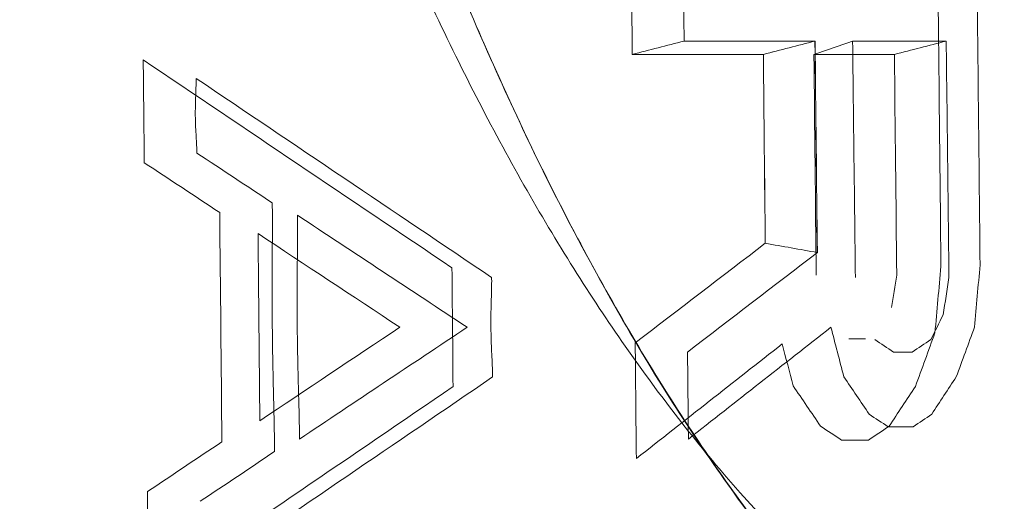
# Model space of a CAD drawing. Header units: millimetres. Extents: x -10 to 594, y 0 to 420.
# Tile 403 of 656: x 203.8049 to 203.9305, y 281.7068 to 281.7683. Entities that reach past the tile are written whole.
import ezdxf

# ---------------------------------------------------------------- set-up
doc = ezdxf.new("R2010")
doc.units = ezdxf.units.MM
doc.layers.add('1', color=7, linetype='Continuous', true_color=0xffffff)

msp = doc.modelspace()

# ---------------------------------------------------------------- linework, layer by layer
at = {"layer": '1', "color": 155, "linetype": 'Continuous', "lineweight": 18}
for points, knots in [([(203.87674, 278.47357), (203.79781, 278.47341), (203.64099, 278.50646), (203.34149, 278.70034), (203.01215, 279.17146), (202.74375, 280.01789), (202.64785, 281.01625), (202.74375, 282.01461), (203.01215, 282.86104), (203.34149, 283.33215), (203.64099, 283.52603), (203.79781, 283.55909), (203.87674, 283.55892)], [0, 0, 0, 0, 0.0625, 0.125, 0.25, 0.375, 0.5, 0.625, 0.75, 0.875, 0.9375, 1, 1, 1, 1]), ([(203.87674, 283.55892), (203.79781, 283.55909), (203.64099, 283.52603), (203.34149, 283.33215), (203.01215, 282.86104), (202.74375, 282.01461), (202.64785, 281.01625), (202.74375, 280.01789), (203.01215, 279.17146), (203.34149, 278.70034), (203.64099, 278.50646), (203.79781, 278.47341), (203.87674, 278.47357)], [0, 0, 0, 0, 0.0625, 0.125, 0.25, 0.375, 0.5, 0.625, 0.75, 0.875, 0.9375, 1, 1, 1, 1]), ([(203.89065, 278.4889), (203.81225, 278.48873), (203.6565, 278.52159), (203.35905, 278.7143), (203.032, 279.18258), (202.76552, 280.0239), (202.67033, 281.01625), (202.76552, 282.00859), (203.032, 282.84992), (203.35905, 283.31819), (203.6565, 283.51091), (203.81225, 283.54376), (203.89065, 283.54359)], [0, 0, 0, 0, 0.0625, 0.125, 0.25, 0.375, 0.5, 0.625, 0.75, 0.875, 0.9375, 1, 1, 1, 1]), ([(203.89065, 283.54359), (203.81225, 283.54376), (203.6565, 283.51091), (203.35905, 283.31819), (203.032, 282.84992), (202.76552, 282.00859), (202.67033, 281.01625), (202.76552, 280.0239), (203.032, 279.18258), (203.35905, 278.7143), (203.6565, 278.52159), (203.81225, 278.48873), (203.89065, 278.4889)], [0, 0, 0, 0, 0.0625, 0.125, 0.25, 0.375, 0.5, 0.625, 0.75, 0.875, 0.9375, 1, 1, 1, 1]), ([(203.9277, 283.34978), (203.85515, 283.34994), (203.71099, 283.3196), (203.43567, 283.14166), (203.13328, 282.7093), (202.88785, 281.93249), (202.80052, 281.01625), (202.88785, 280.1), (203.13328, 279.32319), (203.43567, 278.89083), (203.71099, 278.71289), (203.85515, 278.68255), (203.9277, 278.68271)], [0, 0, 0, 0, 0.0625, 0.125, 0.25, 0.375, 0.5, 0.625, 0.75, 0.875, 0.9375, 1, 1, 1, 1]), ([(203.9277, 278.68271), (203.85515, 278.68255), (203.71099, 278.71289), (203.43567, 278.89083), (203.13328, 279.32319), (202.88785, 280.1), (202.80052, 281.01625), (202.88785, 281.93249), (203.13328, 282.7093), (203.43567, 283.14166), (203.71099, 283.3196), (203.85515, 283.34994), (203.9277, 283.34978)], [0, 0, 0, 0, 0.0625, 0.125, 0.25, 0.375, 0.5, 0.625, 0.75, 0.875, 0.9375, 1, 1, 1, 1]), ([(204.40352, 278.79375), (204.33394, 278.7936), (204.19588, 278.82249), (203.93276, 278.99196), (203.64432, 279.40375), (203.41025, 280.1436), (203.32698, 281.01625), (203.41025, 281.88889), (203.64432, 282.62874), (203.93276, 283.04053), (204.19588, 283.21), (204.33394, 283.23889), (204.40352, 283.23875)], [0, 0, 0, 0, 0.0625, 0.125, 0.25, 0.375, 0.5, 0.625, 0.75, 0.875, 0.9375, 1, 1, 1, 1]), ([(204.40352, 283.23875), (204.40271, 283.23875), (204.40107, 283.23875), (204.39862, 283.23873), (204.39617, 283.23871), (204.39372, 283.23867), (204.39127, 283.23862), (204.38882, 283.23856), (204.38637, 283.23849), (204.38392, 283.23841), (204.38148, 283.23831), (204.37903, 283.2382), (204.37658, 283.23808), (204.37414, 283.23795), (204.37169, 283.23781), (204.36925, 283.23765), (204.36681, 283.23748), (204.36437, 283.2373), (204.36193, 283.23711), (204.35949, 283.23691), (204.35705, 283.23669), (204.35461, 283.23646), (204.35217, 283.23622), (204.34973, 283.23597), (204.34729, 283.23571), (204.34486, 283.23543), (204.34242, 283.23515), (204.33999, 283.23485), (204.33755, 283.23453), (204.33512, 283.23421), (204.33269, 283.23388), (204.33026, 283.23353), (204.32782, 283.23317), (204.32539, 283.2328), (204.32296, 283.23242), (204.32053, 283.23202), (204.31811, 283.23161), (204.31568, 283.2312), (204.31325, 283.23076), (204.31082, 283.23032), (204.3084, 283.22987), (204.30597, 283.2294), (204.30355, 283.22892), (204.30113, 283.22843), (204.2987, 283.22793), (204.29628, 283.22741), (204.29386, 283.22689), (204.29144, 283.22635), (204.28902, 283.2258), (204.2866, 283.22524), (204.28418, 283.22466), (204.28176, 283.22408), (204.27934, 283.22348), (204.27692, 283.22287), (204.27451, 283.22225), (204.27209, 283.22161), (204.26968, 283.22097), (204.26726, 283.22031), (204.26485, 283.21964), (204.26243, 283.21896), (204.26002, 283.21827), (204.25761, 283.21756), (204.2552, 283.21684), (204.25279, 283.21611), (204.25038, 283.21537), (204.24797, 283.21462), (204.24556, 283.21385), (204.24315, 283.21308), (204.24074, 283.21229), (204.23834, 283.21149), (204.23593, 283.21067), (204.23352, 283.20985), (204.23112, 283.20901), (204.22871, 283.20816), (204.22631, 283.2073), (204.22391, 283.20643), (204.2215, 283.20555), (204.2191, 283.20465), (204.2167, 283.20374), (204.2143, 283.20282), (204.2119, 283.20189), (204.2095, 283.20094), (204.2071, 283.19999), (204.2047, 283.19902), (204.2023, 283.19804), (204.1999, 283.19705), (204.18479, 283.19072), (204.15713, 283.17787), (204.1173, 283.15582), (204.07802, 283.13051), (204.03929, 283.10193), (203.99797, 283.06746), (203.95432, 283.02621), (203.90866, 282.97716), (203.86414, 282.9233), (203.82084, 282.86476), (203.77892, 282.80184), (203.73854, 282.73473), (203.69979, 282.66355), (203.6627, 282.5884), (203.62734, 282.50947), (203.59381, 282.42691), (203.56215, 282.34083), (203.52913, 282.2415), (203.49572, 282.1281), (203.46318, 281.99979), (203.43707, 281.87842), (203.41636, 281.76547), (203.40009, 281.66198), (203.38623, 281.55674), (203.37481, 281.44998), (203.36586, 281.34218), (203.35944, 281.23381), (203.35559, 281.12513), (203.35431, 281.01625), (203.35559, 280.90737), (203.35944, 280.79869), (203.36586, 280.69032), (203.37481, 280.58252), (203.38623, 280.47576), (203.40009, 280.37052), (203.41635, 280.26703), (203.435, 280.16536), (203.45597, 280.06574), (203.47923, 279.96839), (203.50473, 279.87344), (203.53242, 279.78108), (203.56215, 279.69166), (203.5938, 279.60559), (203.62734, 279.52303), (203.66269, 279.44409), (203.69978, 279.36894), (203.73854, 279.29777), (203.77891, 279.23066), (203.82084, 279.16773), (203.86414, 279.1092), (203.90865, 279.05534), (203.95432, 279.00629), (204.00109, 278.96208), (204.04887, 278.92281), (204.09755, 278.8886), (204.14711, 278.8595), (204.18209, 278.84287), (204.20193, 278.8346), (204.20637, 278.83279), (204.2108, 278.83103), (204.21523, 278.8293), (204.21967, 278.82762), (204.22411, 278.82598), (204.22855, 278.82438), (204.233, 278.82282), (204.23744, 278.8213), (204.24189, 278.81982), (204.24634, 278.81838), (204.25079, 278.81698), (204.25525, 278.81563), (204.2597, 278.81431), (204.26416, 278.81304), (204.26862, 278.8118), (204.27309, 278.81061), (204.27755, 278.80946), (204.28202, 278.80834), (204.28649, 278.80727), (204.29096, 278.80624), (204.29543, 278.80525), (204.29991, 278.8043), (204.30439, 278.8034), (204.30887, 278.80253), (204.31335, 278.8017), (204.31784, 278.80092), (204.32233, 278.80017), (204.32682, 278.79947), (204.33131, 278.79881), (204.33581, 278.79818), (204.3403, 278.7976), (204.3448, 278.79706), (204.34931, 278.79656), (204.35381, 278.7961), (204.35832, 278.79568), (204.36283, 278.7953), (204.36734, 278.79497), (204.37185, 278.79467), (204.37637, 278.79442), (204.38089, 278.7942), (204.38541, 278.79403), (204.38994, 278.79389), (204.39446, 278.7938), (204.39899, 278.79375), (204.40201, 278.79375), (204.40352, 278.79375)], [0, 0, 0, 0, 0.000746, 0.001492, 0.002237, 0.002983, 0.003728, 0.004473, 0.005218, 0.005962, 0.006707, 0.007451, 0.008195, 0.008939, 0.009683, 0.010427, 0.01117, 0.011913, 0.012657, 0.0134, 0.014143, 0.014885, 0.015628, 0.016371, 0.017113, 0.017855, 0.018598, 0.01934, 0.020082, 0.020824, 0.021566, 0.022307, 0.023049, 0.023791, 0.024532, 0.025274, 0.026015, 0.026757, 0.027498, 0.028239, 0.02898, 0.029722, 0.030463, 0.031204, 0.031945, 0.032686, 0.033427, 0.034168, 0.034909, 0.03565, 0.036391, 0.037132, 0.037874, 0.038615, 0.039356, 0.040097, 0.040838, 0.041579, 0.04232, 0.043062, 0.043803, 0.044545, 0.045286, 0.046027, 0.046769, 0.047511, 0.048252, 0.048994, 0.049736, 0.050478, 0.05122, 0.051962, 0.052705, 0.053447, 0.054189, 0.054932, 0.055675, 0.056418, 0.057161, 0.057904, 0.058647, 0.05939, 0.060134, 0.060878, 0.061621, 0.062365, 0.06311, 0.075698, 0.088229, 0.100725, 0.113207, 0.125697, 0.14129, 0.156857, 0.172441, 0.188081, 0.20372, 0.219302, 0.234867, 0.250452, 0.266047, 0.281627, 0.297231, 0.312895, 0.333766, 0.354549, 0.375329, 0.390906, 0.406468, 0.422052, 0.437697, 0.453344, 0.468917, 0.484456, 0.499999, 0.515541, 0.531079, 0.546652, 0.5623, 0.577944, 0.593528, 0.60909, 0.624668, 0.640257, 0.655835, 0.67144, 0.687107, 0.70277, 0.718373, 0.733954, 0.74955, 0.765134, 0.780698, 0.796281, 0.811921, 0.82756, 0.843143, 0.858711, 0.874306, 0.889914, 0.905519, 0.921164, 0.93689, 0.938265, 0.93964, 0.941013, 0.942387, 0.94376, 0.945132, 0.946504, 0.947876, 0.949247, 0.950618, 0.951989, 0.953359, 0.954729, 0.956099, 0.957469, 0.958839, 0.960208, 0.961578, 0.962947, 0.964317, 0.965686, 0.967055, 0.968425, 0.969794, 0.971164, 0.972534, 0.973903, 0.975274, 0.976644, 0.978014, 0.979385, 0.980756, 0.982128, 0.9835, 0.984872, 0.986244, 0.987618, 0.988991, 0.990365, 0.99174, 0.993115, 0.994491, 0.995867, 0.997244, 0.998622, 1, 1, 1, 1]), ([(203.88962, 281.76555), (203.89507, 281.76555), (203.90064, 281.76555), (203.90621, 281.76555), (203.90633, 281.76555)], [0, 0, 0, 0, 0.978672, 1, 1, 1, 1]), ([(203.92306, 281.76555), (203.92105, 281.76555), (203.91707, 281.76555), (203.91309, 281.76555), (203.91111, 281.76555)], [0, 0, 0, 0, 0.502636, 1, 1, 1, 1]), ([(203.88301, 281.76384), (203.88593, 281.76384), (203.89151, 281.76384), (203.89708, 281.76384), (203.89973, 281.76384)], [0, 0, 0, 0, 0.5248, 1, 1, 1, 1]), ([(203.90618, 281.76384), (203.90789, 281.76384), (203.91131, 281.76384), (203.91473, 281.76384), (203.91645, 281.76384)], [0, 0, 0, 0, 0.499637, 1, 1, 1, 1]), ([(203.82738, 281.76078), (203.82738, 281.7607), (203.82738, 281.76051), (203.82737, 281.76019), (203.82736, 281.75982), (203.82735, 281.7594), (203.82734, 281.75892), (203.82731, 281.75836), (203.82729, 281.75776), (203.82728, 281.75715), (203.82727, 281.75657), (203.82727, 281.75582), (203.8273, 281.75484), (203.82735, 281.75379), (203.82741, 281.75289), (203.82744, 281.75224), (203.82746, 281.75171), (203.82747, 281.75139), (203.82747, 281.75126)], [0, 0, 0, 0, 0.026887, 0.059699, 0.098453, 0.14316, 0.193827, 0.250461, 0.318113, 0.382293, 0.44304, 0.5004, 0.618218, 0.750129, 0.832641, 0.901772, 0.957544, 1, 1, 1, 1]), ([(203.83709, 281.74491), (203.83709, 281.74463), (203.8371, 281.744), (203.8371, 281.74296), (203.8371, 281.74173), (203.8371, 281.74031), (203.83709, 281.7387), (203.83708, 281.73685), (203.83708, 281.73486), (203.83707, 281.73282), (203.83708, 281.73089), (203.8371, 281.72839), (203.83714, 281.72513), (203.83722, 281.72162), (203.83729, 281.71861), (203.83734, 281.71642), (203.83737, 281.71465), (203.83739, 281.71361), (203.83739, 281.71316)], [0, 0, 0, 0, 0.026707, 0.059406, 0.098097, 0.142782, 0.193461, 0.250135, 0.317601, 0.381758, 0.44261, 0.500162, 0.617847, 0.750107, 0.832539, 0.901664, 0.957483, 1, 1, 1, 1]), ([(203.84056, 281.71475), (203.84056, 281.715), (203.84056, 281.71557), (203.84054, 281.71651), (203.84052, 281.71761), (203.84049, 281.71888), (203.84045, 281.72033), (203.84041, 281.72199), (203.84036, 281.72379), (203.84032, 281.72562), (203.84029, 281.72736), (203.84027, 281.72961), (203.84025, 281.73253), (203.84027, 281.73556), (203.84029, 281.73801), (203.8403, 281.73969), (203.8403, 281.74112), (203.8403, 281.7423), (203.8403, 281.74301), (203.8403, 281.74332)], [0, 0, 0, 0, 0.026862, 0.059635, 0.098322, 0.142924, 0.193442, 0.249876, 0.317776, 0.382062, 0.442739, 0.499812, 0.618147, 0.749838, 0.817126, 0.875785, 0.925815, 0.967219, 1, 1, 1, 1]), ([(203.8652, 281.72268), (203.86519, 281.7228), (203.86519, 281.72305), (203.86518, 281.72347), (203.86516, 281.72396), (203.86514, 281.72452), (203.86511, 281.72516), (203.86507, 281.7259), (203.86504, 281.72669), (203.86501, 281.72751), (203.86499, 281.72828), (203.86497, 281.72928), (203.86497, 281.73058), (203.86501, 281.73193), (203.86504, 281.73302), (203.86506, 281.73376), (203.86507, 281.7344), (203.86508, 281.73493), (203.86507, 281.73524), (203.86507, 281.73538)], [0, 0, 0, 0, 0.026821, 0.059555, 0.098213, 0.142803, 0.193328, 0.249793, 0.317513, 0.381704, 0.442388, 0.499595, 0.617699, 0.749585, 0.816852, 0.875518, 0.92559, 0.967079, 1, 1, 1, 1])]:
    msp.add_open_spline(points, degree=3, knots=knots, dxfattribs=at)
for points, degree in [([(203.8664, 282.293), (203.89046, 282.346), (203.95333, 282.40338), (204.0214, 282.40339), (204.08428, 282.34603), (204.13242, 282.24003), (204.15847, 282.10152), (204.15848, 281.9516), (204.13243, 281.81306), (204.10836, 281.76004)], 2), ([(204.10836, 281.76004), (204.11232, 281.76876), (204.11985, 281.78706), (204.12987, 281.81682), (204.13851, 281.84859), (204.1457, 281.88207), (204.15137, 281.91695), (204.15545, 281.95288), (204.15792, 281.98953), (204.15875, 282.02652), (204.15792, 282.06352), (204.15545, 282.10016), (204.15137, 282.1361), (204.1457, 282.17097), (204.13851, 282.20446), (204.12987, 282.23623), (204.11985, 282.26599), (204.10856, 282.29343), (204.09609, 282.31831), (204.08259, 282.34038), (204.06816, 282.35942), (204.05296, 282.37526), (204.03713, 282.38774), (204.02081, 282.39674), (204.00418, 282.40217), (203.98738, 282.40399), (203.97058, 282.40217), (203.95395, 282.39674), (203.93764, 282.38774), (203.9218, 282.37526), (203.9066, 282.35942), (203.89218, 282.34038), (203.87867, 282.31831), (203.87036, 282.30173), (203.8664, 282.293)], 3), ([(204.10836, 281.76004), (204.0843, 281.70705), (204.02143, 281.64967), (203.95337, 281.64966), (203.89048, 281.70702), (203.84235, 281.81302), (203.81629, 281.95153), (203.81629, 282.10145), (203.84233, 282.23999), (203.8664, 282.293)], 2), ([(203.8664, 282.293), (203.86244, 282.28428), (203.85491, 282.26599), (203.8449, 282.23623), (203.83625, 282.20446), (203.82906, 282.17097), (203.82339, 282.1361), (203.81931, 282.10016), (203.81684, 282.06352), (203.81601, 282.02652), (203.81684, 281.98953), (203.81931, 281.95288), (203.82339, 281.91695), (203.82906, 281.88207), (203.83625, 281.84859), (203.8449, 281.81682), (203.85491, 281.78706), (203.86621, 281.75962), (203.87867, 281.73474), (203.89218, 281.71267), (203.9066, 281.69363), (203.9218, 281.67779), (203.93764, 281.66531), (203.95395, 281.65631), (203.97058, 281.65088), (203.98738, 281.64906), (204.00418, 281.65088), (204.02081, 281.65631), (204.03713, 281.66531), (204.05296, 281.67779), (204.06816, 281.69363), (204.08259, 281.71267), (204.09609, 281.73474), (204.1044, 281.75132), (204.10836, 281.76004)], 3), ([(204.08557, 281.77351), (204.08181, 281.76523), (204.07392, 281.74949), (204.0611, 281.72854), (204.0474, 281.71045), (204.03297, 281.69542), (204.01793, 281.68357), (204.00245, 281.67502), (203.98665, 281.66986), (203.9707, 281.66814), (203.95476, 281.66986), (203.93896, 281.67502), (203.92347, 281.68357), (203.90844, 281.69542), (203.894, 281.71045), (203.88031, 281.72854), (203.86748, 281.74949), (203.85565, 281.77311), (203.84493, 281.79917), (203.83542, 281.82741), (203.82721, 281.85758), (203.82038, 281.88938), (203.815, 281.92249), (203.81112, 281.95661), (203.80878, 281.9914), (203.808, 282.02652), (203.80878, 282.06165), (203.81112, 282.09644), (203.815, 282.13056), (203.82038, 282.16367), (203.82721, 282.19547), (203.83542, 282.22563), (203.84493, 282.25388), (203.85208, 282.27126), (203.85584, 282.27954)], 3), ([(203.88301, 281.76384), (203.88297, 281.76815), (203.88292, 281.77246), (203.88288, 281.77677)], 3), ([(203.92196, 281.77677), (203.92211, 281.76345), (203.92225, 281.75012), (203.92239, 281.7368)], 3), ([(203.88955, 281.77507), (203.88957, 281.7719), (203.8896, 281.76872), (203.88962, 281.76555)], 3), ([(203.92738, 281.73697), (203.92725, 281.74967), (203.92711, 281.76237), (203.92697, 281.77507)], 3), ([(203.88961, 281.76555), (203.88741, 281.76498), (203.88521, 281.76441), (203.88301, 281.76384)], 3), ([(203.90632, 281.76555), (203.90075, 281.76555), (203.89518, 281.76555), (203.88961, 281.76555)], 3), ([(203.89973, 281.76384), (203.90193, 281.76441), (203.90412, 281.76498), (203.90632, 281.76555)], 3), ([(203.90632, 281.76554), (203.90412, 281.76498), (203.90192, 281.76441), (203.89973, 281.76384)], 3), ([(203.91111, 281.76555), (203.90947, 281.76498), (203.90782, 281.76441), (203.90618, 281.76384)], 3), ([(203.90661, 281.73856), (203.90651, 281.74755), (203.90642, 281.75655), (203.90632, 281.76554)], 3), ([(203.90633, 281.76555), (203.90643, 281.75655), (203.90653, 281.74755), (203.90662, 281.73856)], 3), ([(203.91147, 281.73538), (203.91135, 281.74544), (203.91124, 281.75549), (203.91112, 281.76555)], 3), ([(203.91112, 281.76555), (203.9151, 281.76555), (203.91908, 281.76555), (203.92306, 281.76555)], 3), ([(203.91645, 281.76384), (203.91865, 281.76441), (203.92085, 281.76498), (203.92306, 281.76555)], 3), ([(203.92306, 281.76555), (203.92318, 281.75549), (203.9233, 281.74544), (203.92341, 281.73538)], 3), ([(203.89973, 281.76384), (203.89415, 281.76384), (203.88858, 281.76384), (203.88301, 281.76384)], 3), ([(203.89973, 281.76384), (203.89981, 281.75581), (203.89989, 281.74777), (203.89998, 281.73974)], 3), ([(203.89998, 281.73974), (203.8999, 281.74777), (203.89981, 281.75581), (203.89973, 281.76384)], 3), ([(203.91645, 281.76384), (203.91302, 281.76384), (203.9096, 281.76384), (203.90618, 281.76384)], 3), ([(203.90618, 281.76384), (203.90628, 281.75445), (203.90638, 281.74506), (203.90647, 281.73566)], 3), ([(203.91675, 281.73566), (203.91665, 281.74506), (203.91655, 281.75445), (203.91645, 281.76384)], 3), ([(203.82063, 281.76314), (203.83376, 281.7543), (203.84688, 281.74545), (203.86001, 281.73661)], 3), ([(203.82076, 281.75002), (203.82072, 281.7544), (203.82068, 281.75877), (203.82063, 281.76314)], 3), ([(203.86507, 281.73538), (203.85251, 281.74385), (203.83994, 281.75232), (203.82738, 281.76078)], 3), ([(203.82747, 281.75126), (203.83068, 281.74914), (203.83388, 281.74702), (203.83709, 281.74491)], 3), ([(203.83038, 281.74367), (203.82718, 281.74579), (203.82397, 281.74791), (203.82076, 281.75002)], 3), ([(203.83066, 281.71439), (203.83057, 281.72415), (203.83048, 281.73391), (203.83038, 281.74367)], 3), ([(203.8403, 281.74332), (203.84751, 281.73856), (203.85473, 281.7338), (203.86195, 281.72903)], 3), ([(203.83527, 281.74098), (203.83535, 281.73301), (203.83542, 281.72505), (203.8355, 281.71709)], 3), ([(203.85336, 281.72903), (203.84733, 281.73301), (203.8413, 281.73699), (203.83527, 281.74098)], 3), ([(203.88339, 281.72704), (203.88892, 281.73127), (203.89445, 281.73551), (203.89998, 281.73974)], 3), ([(203.89998, 281.73974), (203.90219, 281.73935), (203.9044, 281.73895), (203.90661, 281.73856)], 3), ([(203.90662, 281.73856), (203.9011, 281.73432), (203.89558, 281.73009), (203.89006, 281.72586)], 3), ([(203.86001, 281.73661), (203.86006, 281.73156), (203.86011, 281.72651), (203.86015, 281.72146)], 3), ([(203.92239, 281.7368), (203.92213, 281.73397), (203.92188, 281.73114), (203.92162, 281.72831)], 3), ([(203.92667, 281.72903), (203.9269, 281.73168), (203.92714, 281.73432), (203.92738, 281.73697)], 3), ([(203.9161, 281.73155), (203.91632, 281.73292), (203.91653, 281.73429), (203.91675, 281.73566)], 3), ([(203.92341, 281.73538), (203.92317, 281.7338), (203.92292, 281.73221), (203.92267, 281.73062)], 3), ([(203.92267, 281.73062), (203.92215, 281.72956), (203.92163, 281.7285), (203.92111, 281.72745)], 3), ([(203.8355, 281.71709), (203.84145, 281.72107), (203.84741, 281.72505), (203.85336, 281.72903)], 3), ([(203.86195, 281.72903), (203.85482, 281.72427), (203.84769, 281.71951), (203.84056, 281.71475)], 3), ([(203.89017, 281.71475), (203.89623, 281.71951), (203.90229, 281.72427), (203.90835, 281.72903)], 3), ([(203.90835, 281.72903), (203.9089, 281.72692), (203.90945, 281.7248), (203.91001, 281.72268)], 3), ([(203.92162, 281.72831), (203.92079, 281.72602), (203.91995, 281.72374), (203.91912, 281.72146)], 3), ([(203.92434, 281.72268), (203.92512, 281.7248), (203.92589, 281.72692), (203.92667, 281.72903)], 3), ([(203.88353, 281.71227), (203.88348, 281.71719), (203.88344, 281.72212), (203.88339, 281.72704)], 3), ([(203.91063, 281.72756), (203.91134, 281.72756), (203.91205, 281.72756), (203.91276, 281.72756)], 3), ([(203.91635, 281.72586), (203.91554, 281.72639), (203.91474, 281.72692), (203.91394, 281.72745)], 3), ([(203.92111, 281.72745), (203.92032, 281.72692), (203.91953, 281.72639), (203.91873, 281.72586)], 3), ([(203.90214, 281.7269), (203.89594, 281.72202), (203.88974, 281.71715), (203.88353, 281.71227)], 3), ([(203.89006, 281.72586), (203.8901, 281.72215), (203.89013, 281.71845), (203.89017, 281.71475)], 3), ([(203.90353, 281.72155), (203.90307, 281.72333), (203.9026, 281.72511), (203.90214, 281.7269)], 3), ([(203.91873, 281.72586), (203.91794, 281.72586), (203.91714, 281.72586), (203.91635, 281.72586)], 3), ([(203.82797, 281.69728), (203.84038, 281.70575), (203.85279, 281.71422), (203.8652, 281.72268)], 3), ([(203.91001, 281.72268), (203.91108, 281.7211), (203.91216, 281.71951), (203.91324, 281.71792)], 3), ([(203.92121, 281.71792), (203.92225, 281.71951), (203.9233, 281.7211), (203.92434, 281.72268)], 3), ([(203.86015, 281.72146), (203.8472, 281.71261), (203.83424, 281.70377), (203.82128, 281.69492)], 3), ([(203.90704, 281.71639), (203.90587, 281.71811), (203.9047, 281.71983), (203.90353, 281.72155)], 3), ([(203.91912, 281.72146), (203.918, 281.71977), (203.91689, 281.71808), (203.91578, 281.71639)], 3), ([(203.91324, 281.71792), (203.91404, 281.71739), (203.91484, 281.71686), (203.91565, 281.71633)], 3), ([(203.91883, 281.71633), (203.91962, 281.71686), (203.92041, 281.71739), (203.92121, 281.71792)], 3), ([(203.9097, 281.71463), (203.90881, 281.71522), (203.90793, 281.7158), (203.90704, 281.71639)], 3), ([(203.91578, 281.71639), (203.9149, 281.7158), (203.91403, 281.71522), (203.91315, 281.71463)], 3), ([(203.91565, 281.71633), (203.91671, 281.71633), (203.91777, 281.71633), (203.91883, 281.71633)], 3), ([(203.91315, 281.71463), (203.912, 281.71463), (203.91085, 281.71463), (203.9097, 281.71463)], 3), ([(203.82116, 281.70804), (203.82433, 281.71016), (203.82749, 281.71228), (203.83066, 281.71439)], 3), ([(203.83739, 281.71316), (203.83422, 281.71104), (203.83105, 281.70892), (203.82788, 281.70681)], 3), ([(203.82128, 281.69492), (203.82124, 281.6993), (203.8212, 281.70367), (203.82116, 281.70804)], 3)]:
    msp.add_open_spline(points, degree=degree, dxfattribs=at)

doc.saveas('drawing.dxf')
